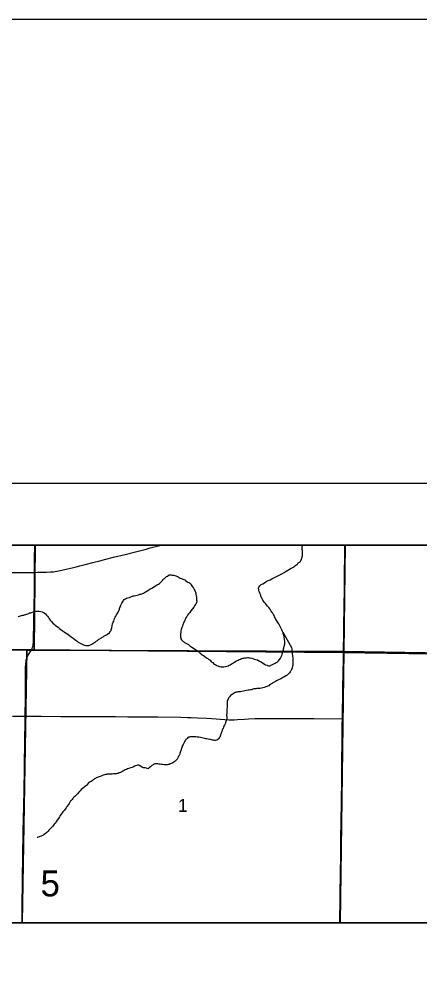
# Model space of a CAD drawing. Extents: x 2.4 to 73.1, y 4.5 to 25.6.
# Drawn here: x 33.042 to 33.689, y 24.076 to 25.635 of the extents above; entities that cross this region are included whole.
import ezdxf

# ---------------------------------------------------------------- set-up
doc = ezdxf.new("R2010")
doc.units = 0
for name, color, linetype in [('GM_X_Interchange_Ramps', 7, 'Continuous'), ('GM_X_Minor_River', 7, 'Continuous'), ('GM_X_Section', 7, 'Continuous'), ('GM_X_Section_Text', 7, 'Continuous'), ('GM_X_Township', 7, 'Continuous'), ('GM_X_Township_Road', 7, 'Continuous'), ('GM_X_US_Shield', 7, 'Continuous'), ('SH_Cut_Line', 7, 'Continuous'), ('SH_Data', 7, 'Continuous'), ('SH_Text', 7, 'Continuous')]:
    doc.layers.add(name, color=color, linetype=linetype)

msp = doc.modelspace()

# ---------------------------------------------------------------- linework, layer by layer
at = {"layer": 'GM_X_Interchange_Ramps'}
for points in [[(32.5577, 24.6202), (33.0615, 24.6157), (33.566, 24.6112), (33.5661, 24.6198), (33.5664, 24.6376), (33.5668, 24.6584), (33.5671, 24.6811), (33.5677, 24.7196), (33.5678, 24.738), (33.5684, 24.769), (33.5684, 24.7852), (30.5881, 24.7852)], [(36.2974, 24.7852), (33.5684, 24.7852), (33.5684, 24.769), (33.5678, 24.738), (33.5677, 24.7196), (33.5671, 24.6811), (33.5668, 24.6584), (33.5664, 24.6376), (33.5661, 24.6198), (33.566, 24.6112), (33.9539, 24.6056), (34.0926, 24.6036), (34.5929, 24.5949), (34.9025, 24.5889)]]:
    msp.add_lwpolyline(points, dxfattribs=at)
at = {"layer": 'GM_X_Minor_River'}
for points in [[(33.4971, 24.7601), (33.4979, 24.7616), (33.4981, 24.7627), (33.4985, 24.7642), (33.4991, 24.7657), (33.4993, 24.7669), (33.4996, 24.7684), (33.4996, 24.7712), (33.4997, 24.7729), (33.4997, 24.7745), (33.4996, 24.7766), (33.4994, 24.7779), (33.4993, 24.7802), (33.4993, 24.7823), (33.4996, 24.784), (33.4996, 24.7852)], [(33.447, 24.5899), (33.4484, 24.5902), (33.4499, 24.5913), (33.4515, 24.592), (33.4536, 24.5933), (33.4555, 24.5942), (33.4572, 24.5953), (33.4588, 24.596), (33.4599, 24.5969), (33.4611, 24.598), (33.4623, 24.5993), (33.4633, 24.6008), (33.4644, 24.6025), (33.4654, 24.6046), (33.4664, 24.6066), (33.4671, 24.6089), (33.4673, 24.6104), (33.4677, 24.6123), (33.4683, 24.614), (33.4688, 24.6157), (33.4692, 24.6174), (33.4696, 24.6191), (33.47, 24.6214), (33.4707, 24.6233), (33.4711, 24.6248), (33.4713, 24.6259), (33.4713, 24.6274), (33.4712, 24.6299), (33.4709, 24.632), (33.4707, 24.6337), (33.4704, 24.6356), (33.4701, 24.6375), (33.4697, 24.639), (33.4692, 24.6406), (33.4687, 24.6421), (33.4683, 24.6434), (33.4676, 24.6454), (33.4665, 24.648), (33.4649, 24.6515), (33.4629, 24.6546), (33.4613, 24.6579), (33.4571, 24.6642), (33.4563, 24.6656), (33.4556, 24.6673), (33.4547, 24.6691), (33.4538, 24.671), (33.4527, 24.6731), (33.4516, 24.6748), (33.4502, 24.6766), (33.4489, 24.6785), (33.4474, 24.6814), (33.4454, 24.6841), (33.4434, 24.6864), (33.4417, 24.6886), (33.4401, 24.6907), (33.4384, 24.6924), (33.4369, 24.6944), (33.4358, 24.6963), (33.4347, 24.698), (33.4338, 24.6996), (33.4331, 24.7009), (33.4326, 24.7023), (33.4322, 24.7036), (33.4317, 24.705), (33.4311, 24.7063), (33.4306, 24.7075), (33.4303, 24.7088), (33.4299, 24.7103), (33.4294, 24.712), (33.429, 24.7134), (33.4289, 24.7147), (33.4289, 24.7157), (33.4291, 24.7168), (33.4295, 24.7177), (33.4307, 24.719), (33.4329, 24.7213), (33.4355, 24.7227), (33.4382, 24.7242), (33.4411, 24.726), (33.4444, 24.7278), (33.4475, 24.7291), (33.4504, 24.7305), (33.4533, 24.732), (33.4565, 24.7336), (33.4663, 24.7385), (33.4704, 24.7408), (33.4733, 24.7427), (33.4762, 24.7445), (33.4789, 24.7461), (33.4816, 24.7476), (33.4839, 24.7488), (33.4858, 24.7501), (33.4874, 24.7516), (33.4891, 24.7527), (33.4905, 24.7536), (33.4916, 24.7545), (33.493, 24.7564), (33.4949, 24.7575), (33.4961, 24.758), (33.4967, 24.759), (33.4971, 24.7601)], [(33.1971, 24.6684), (33.1982, 24.6704), (33.1993, 24.6723), (33.2003, 24.674), (33.2011, 24.6757), (33.2039, 24.6815), (33.2043, 24.6826), (33.2048, 24.6843), (33.2056, 24.6858), (33.206, 24.6867), (33.2064, 24.6877), (33.2068, 24.689), (33.2074, 24.6901), (33.208, 24.6914), (33.2088, 24.6928), (33.2098, 24.6942), (33.2107, 24.6957), (33.2117, 24.6969), (33.2137, 24.6981), (33.2154, 24.6992), (33.2177, 24.6999), (33.22, 24.7006), (33.2223, 24.7013), (33.224, 24.7019), (33.2259, 24.7028), (33.228, 24.7033), (33.2303, 24.7038), (33.2326, 24.7043), (33.2349, 24.7048), (33.237, 24.7055), (33.2393, 24.706), (33.241, 24.7066), (33.2426, 24.7073), (33.2447, 24.7084), (33.2472, 24.71), (33.2501, 24.7118), (33.2532, 24.7137), (33.2561, 24.7157), (33.2588, 24.7173), (33.2613, 24.7188), (33.2638, 24.7202), (33.2669, 24.7221), (33.2686, 24.7231), (33.2702, 24.7246), (33.2715, 24.7257), (33.2725, 24.727), (33.2737, 24.7281), (33.2748, 24.7294), (33.2758, 24.7304), (33.2768, 24.7313), (33.2779, 24.732), (33.2799, 24.7341), (33.2814, 24.735), (33.2843, 24.7368), (33.2855, 24.737), (33.2864, 24.7371), (33.2876, 24.7369), (33.2889, 24.7367), (33.2904, 24.7365), (33.2919, 24.7362), (33.2936, 24.7358), (33.2949, 24.7354), (33.2963, 24.735), (33.2976, 24.7342), (33.2989, 24.7336), (33.3004, 24.7328), (33.3023, 24.7318), (33.3045, 24.731), (33.3064, 24.7302), (33.3081, 24.7296), (33.3094, 24.7288), (33.3107, 24.7276), (33.3129, 24.7264), (33.3146, 24.7252), (33.3163, 24.7244), (33.3174, 24.7238), (33.3186, 24.7228), (33.3198, 24.7209), (33.3209, 24.7194), (33.322, 24.7178), (33.3237, 24.7153), (33.3248, 24.7132), (33.3259, 24.7116), (33.3264, 24.7103), (33.3269, 24.7089), (33.3273, 24.7074), (33.3276, 24.7053), (33.3281, 24.703), (33.3285, 24.7015), (33.3286, 24.7002), (33.3286, 24.6983), (33.3287, 24.696), (33.3289, 24.6943), (33.3284, 24.6922), (33.3278, 24.6907), (33.3272, 24.6896), (33.3264, 24.6883), (33.3252, 24.6868), (33.3239, 24.6849), (33.3193, 24.6786), (33.3178, 24.6763)], [(33.0405, 24.6695), (33.0422, 24.6702), (33.0439, 24.6707), (33.0455, 24.6711), (33.0472, 24.6716), (33.0493, 24.6719), (33.0508, 24.6723), (33.0525, 24.673), (33.0543, 24.6735), (33.0558, 24.674), (33.0573, 24.6747), (33.0587, 24.6755), (33.0606, 24.6758), (33.0621, 24.6763), (33.0636, 24.6769), (33.0652, 24.6774), (33.0667, 24.6777), (33.0686, 24.6781), (33.0743, 24.6783), (33.0768, 24.6779), (33.0792, 24.677), (33.0822, 24.6754), (33.0845, 24.6739), (33.0863, 24.6719), (33.0878, 24.6702), (33.0891, 24.6682), (33.0903, 24.6661), (33.0922, 24.6638), (33.0942, 24.6615), (33.0964, 24.6589), (33.0987, 24.6572), (33.1003, 24.6556), (33.1022, 24.6539), (33.1048, 24.6523), (33.1069, 24.6503), (33.1093, 24.6486), (33.1113, 24.6472), (33.1132, 24.646), (33.1149, 24.6446), (33.1166, 24.6432), (33.1188, 24.6419), (33.121, 24.6405), (33.1233, 24.6387), (33.1259, 24.6369), (33.1294, 24.6344), (33.132, 24.6322), (33.1341, 24.6308), (33.1356, 24.6297), (33.1375, 24.6283), (33.1393, 24.6271), (33.1414, 24.6259), (33.1436, 24.6247), (33.1457, 24.6239), (33.1476, 24.6233), (33.1497, 24.623), (33.1512, 24.623), (33.1531, 24.6229), (33.1546, 24.6229), (33.1561, 24.6231), (33.1573, 24.6236), (33.1584, 24.6241), (33.1596, 24.6249), (33.1608, 24.6258), (33.1625, 24.6271), (33.1646, 24.6283), (33.1665, 24.6296), (33.1685, 24.6307), (33.1702, 24.6322), (33.1737, 24.6348), (33.1749, 24.6353), (33.176, 24.636), (33.1774, 24.637), (33.1789, 24.6381), (33.181, 24.6389), (33.183, 24.64), (33.1845, 24.6409), (33.186, 24.6419), (33.1874, 24.6424), (33.1882, 24.6435), (33.1886, 24.6448), (33.1898, 24.6465), (33.1907, 24.6471), (33.1908, 24.648), (33.1912, 24.6495), (33.1914, 24.6512), (33.1921, 24.6544), (33.1929, 24.6576), (33.1939, 24.6605), (33.1947, 24.6623), (33.1955, 24.6644), (33.1962, 24.6665), (33.1971, 24.6684)], [(33.3178, 24.6763), (33.3154, 24.6737), (33.314, 24.6719), (33.3127, 24.6698), (33.3115, 24.6677), (33.3105, 24.6659), (33.3095, 24.6638), (33.3089, 24.6623), (33.3081, 24.6606), (33.3075, 24.6591), (33.307, 24.6578), (33.3064, 24.6563), (33.306, 24.6542), (33.305, 24.6521), (33.3044, 24.6503), (33.3038, 24.6484), (33.3033, 24.6467), (33.3029, 24.6448), (33.3029, 24.6433), (33.3027, 24.6419), (33.3024, 24.6406), (33.3024, 24.6393), (33.3026, 24.6381), (33.3027, 24.637), (33.3031, 24.6351), (33.3034, 24.6336), (33.3041, 24.632), (33.3049, 24.6311), (33.3062, 24.6299), (33.3073, 24.6291), (33.3091, 24.6277), (33.3103, 24.6273), (33.3114, 24.6265), (33.3133, 24.6253), (33.3155, 24.6241), (33.3176, 24.6224), (33.3204, 24.6208), (33.3228, 24.6192), (33.325, 24.6176), (33.3275, 24.6159), (33.3297, 24.6145), (33.3314, 24.6131), (33.3331, 24.6119), (33.334, 24.611), (33.3377, 24.6078), (33.3396, 24.6064), (33.342, 24.6047), (33.3444, 24.6029), (33.3467, 24.6015), (33.3485, 24.6001), (33.3504, 24.5988), (33.3522, 24.5964), (33.3547, 24.595), (33.3562, 24.5937), (33.3576, 24.5925), (33.3595, 24.5913), (33.3612, 24.5905), (33.3627, 24.5899), (33.364, 24.5893), (33.3659, 24.5887), (33.3678, 24.5883), (33.3699, 24.5882), (33.3724, 24.5883), (33.3756, 24.589), (33.3777, 24.5895), (33.3798, 24.59), (33.3815, 24.5908), (33.3831, 24.5915), (33.3846, 24.5924), (33.3862, 24.5935), (33.3881, 24.5948), (33.3904, 24.5966), (33.3931, 24.5981), (33.3956, 24.5989), (33.3973, 24.6), (33.3996, 24.6009), (33.401, 24.6015), (33.4021, 24.6018), (33.4035, 24.602), (33.405, 24.6023), (33.4067, 24.6027), (33.4086, 24.603), (33.4107, 24.6033), (33.4122, 24.6033), (33.4137, 24.603), (33.4153, 24.6026), (33.4181, 24.602), (33.4204, 24.6014), (33.4224, 24.6007), (33.4245, 24.6001), (33.4268, 24.5993), (33.4292, 24.5981), (33.4311, 24.5971), (33.4329, 24.5961), (33.4384, 24.5925), (33.4402, 24.5915), (33.4421, 24.5909), (33.4434, 24.5903), (33.4449, 24.5899), (33.4459, 24.5897), (33.447, 24.5899)], [(33.4681, 24.6441), (33.4822, 24.6194), (33.4823, 24.6173), (33.4824, 24.6154), (33.4828, 24.614), (33.4827, 24.6123), (33.4829, 24.6108), (33.4832, 24.6089), (33.4834, 24.6068), (33.4837, 24.6047), (33.484, 24.603), (33.484, 24.6018), (33.4841, 24.6005), (33.4841, 24.599), (33.4841, 24.5973), (33.484, 24.5952), (33.4842, 24.5931), (33.4841, 24.5906), (33.4837, 24.5897), (33.483, 24.5869), (33.4824, 24.5848), (33.482, 24.5835), (33.4812, 24.5822), (33.4806, 24.5812), (33.4796, 24.5799), (33.4787, 24.5784), (33.4765, 24.5762), (33.4748, 24.5749), (33.4728, 24.5736), (33.4709, 24.5723), (33.4692, 24.5714), (33.4673, 24.5705), (33.4657, 24.5696), (33.4636, 24.5685), (33.4619, 24.5676), (33.4599, 24.5667), (33.458, 24.5655), (33.4559, 24.5644), (33.4538, 24.5633), (33.452, 24.5624), (33.4507, 24.5615), (33.4493, 24.5605), (33.448, 24.5598), (33.4466, 24.5591), (33.4451, 24.5576), (33.4422, 24.5564), (33.4407, 24.5558), (33.4393, 24.5553), (33.4378, 24.5548), (33.4359, 24.5544), (33.4336, 24.5539), (33.4309, 24.5534), (33.4284, 24.5531), (33.4262, 24.553), (33.4243, 24.5528), (33.4226, 24.5529), (33.421, 24.5525), (33.4197, 24.552), (33.4183, 24.5516), (33.417, 24.5513), (33.4155, 24.551), (33.4138, 24.5506), (33.4117, 24.5503), (33.4092, 24.5498), (33.4067, 24.5493), (33.3994, 24.5479), (33.3975, 24.5478), (33.3958, 24.5477), (33.3941, 24.5475), (33.3926, 24.5472), (33.3913, 24.5468), (33.3903, 24.5467), (33.3893, 24.5459), (33.3878, 24.5448), (33.3862, 24.5437), (33.3849, 24.5428), (33.3835, 24.5417), (33.382, 24.5398), (33.3808, 24.5385), (33.38, 24.5374), (33.3794, 24.5361), (33.3788, 24.5346), (33.3782, 24.5329), (33.3782, 24.5318), (33.3779, 24.5303), (33.3779, 24.5287), (33.3778, 24.527), (33.3778, 24.5246), (33.3779, 24.5227), (33.3777, 24.5206), (33.3776, 24.5187), (33.3776, 24.517), (33.3774, 24.5151), (33.3773, 24.5132), (33.3772, 24.5109), (33.3772, 24.5092), (33.3774, 24.5077), (33.3773, 24.5065), (33.3773, 24.5056), (33.3773, 24.5044), (33.3771, 24.5031)], [(33.3771, 24.5031), (33.3766, 24.501), (33.376, 24.4994), (33.3756, 24.498), (33.3752, 24.4969), (33.3742, 24.4952), (33.3736, 24.4939), (33.3728, 24.4922), (33.3722, 24.4907), (33.3714, 24.4888), (33.3706, 24.4877), (33.37, 24.4856), (33.3692, 24.4836), (33.3679, 24.4794), (33.3675, 24.4785), (33.3675, 24.4775), (33.3667, 24.476), (33.3663, 24.4747), (33.3653, 24.4732), (33.3641, 24.4717), (33.3629, 24.4706), (33.3614, 24.4695), (33.3593, 24.4692), (33.3578, 24.4692), (33.3561, 24.4695), (33.3546, 24.4699), (33.3529, 24.4703), (33.3512, 24.4707), (33.3493, 24.471), (33.3472, 24.4712), (33.3453, 24.4716), (33.3434, 24.4721), (33.3417, 24.4725), (33.3393, 24.4729), (33.3372, 24.4734), (33.3347, 24.474), (33.3321, 24.4744), (33.3294, 24.4747), (33.3273, 24.4749), (33.3255, 24.4752), (33.3241, 24.4752), (33.3228, 24.4753), (33.3213, 24.4753), (33.3198, 24.4751), (33.3184, 24.475), (33.3169, 24.4746), (33.3157, 24.4743), (33.3146, 24.4738), (33.3132, 24.4725), (33.3124, 24.4715), (33.3115, 24.4708), (33.3107, 24.4695), (33.3097, 24.4682), (33.3067, 24.4627), (33.3061, 24.4609), (33.3055, 24.4592), (33.3049, 24.4577), (33.3043, 24.4564), (33.3039, 24.4552), (33.3036, 24.4541), (33.3032, 24.4528), (33.3026, 24.4513), (33.302, 24.4496), (33.3014, 24.4481), (33.3008, 24.4458), (33.3002, 24.4447), (33.2996, 24.4437), (33.299, 24.4421), (33.2984, 24.4409), (33.2972, 24.4392), (33.2962, 24.4378), (33.2952, 24.4366), (33.2941, 24.4359), (33.2927, 24.435), (33.2916, 24.4343), (33.2904, 24.4333), (33.2889, 24.4324), (33.2873, 24.4319), (33.286, 24.4312), (33.2843, 24.4306), (33.2825, 24.4301), (33.281, 24.4298), (33.2795, 24.4296), (33.278, 24.4297), (33.2763, 24.4299), (33.2738, 24.4303), (33.2717, 24.4306), (33.2696, 24.4308), (33.2677, 24.4311), (33.266, 24.4313), (33.2643, 24.4315), (33.2626, 24.4316), (33.2611, 24.4314), (33.2596, 24.4309), (33.2582, 24.4298), (33.2565, 24.4285), (33.254, 24.4265), (33.2522, 24.425), (33.251, 24.4241), (33.2497, 24.4234), (33.2478, 24.4242)], [(33.2478, 24.4242), (33.2457, 24.4248), (33.2429, 24.4252), (33.241, 24.4257), (33.2397, 24.4263), (33.238, 24.4276), (33.2367, 24.4284), (33.2352, 24.4294), (33.2343, 24.4294), (33.2333, 24.4293), (33.2318, 24.4288), (33.2299, 24.428), (33.2285, 24.4275), (33.2268, 24.4268), (33.2247, 24.4257), (33.222, 24.4248), (33.2193, 24.4239), (33.2168, 24.4232), (33.2151, 24.4223), (33.2132, 24.4216), (33.2118, 24.4209), (33.2107, 24.4202), (33.2093, 24.4193), (33.2076, 24.4185), (33.2057, 24.4176), (33.2036, 24.4167), (33.2017, 24.416), (33.2001, 24.4157), (33.199, 24.4155), (33.1976, 24.4154), (33.1961, 24.4152), (33.1942, 24.4151), (33.1921, 24.4149), (33.1902, 24.4148), (33.1877, 24.4145), (33.186, 24.4145), (33.1849, 24.4146), (33.184, 24.4146), (33.1828, 24.4144), (33.1813, 24.4143), (33.1796, 24.4139), (33.1778, 24.413), (33.1753, 24.4121), (33.173, 24.4112), (33.1677, 24.4093), (33.1665, 24.4086), (33.1652, 24.4076), (33.1638, 24.4069), (33.1627, 24.4062), (33.1613, 24.4053), (33.1598, 24.4042), (33.1582, 24.4031), (33.1567, 24.4024), (33.1557, 24.4018), (33.1542, 24.4005), (33.1526, 24.3987), (33.1505, 24.3966), (33.1481, 24.3948), (33.1462, 24.3931), (33.1442, 24.3915), (33.1423, 24.3898), (33.1405, 24.3878), (33.1384, 24.3857), (33.1362, 24.3831), (33.1339, 24.3809), (33.132, 24.3787), (33.1302, 24.3776), (33.1294, 24.3766), (33.1285, 24.3752), (33.1275, 24.3737), (33.1261, 24.3724), (33.1251, 24.3716), (33.1244, 24.3707), (33.1239, 24.3692), (33.1228, 24.3675), (33.1216, 24.3654), (33.1192, 24.3623), (33.1176, 24.3604), (33.1162, 24.3582), (33.1145, 24.3559), (33.1127, 24.3539), (33.1112, 24.352), (33.1098, 24.3498), (33.1084, 24.3479), (33.107, 24.3455), (33.1054, 24.3429), (33.1035, 24.3403), (33.1019, 24.3377), (33.1001, 24.3356), (33.0987, 24.3337), (33.0974, 24.3321), (33.0962, 24.3306), (33.0915, 24.3256), (33.0901, 24.3243), (33.0888, 24.3228), (33.0868, 24.3206), (33.0847, 24.3187), (33.0824, 24.3173), (33.0812, 24.3165), (33.0799, 24.3158), (33.0787, 24.3151)], [(33.0787, 24.3151), (33.0772, 24.3145), (33.0754, 24.3138), (33.0741, 24.3135), (33.0728, 24.3129), (33.0716, 24.3124), (33.0708, 24.3123)]]:
    msp.add_lwpolyline(points, dxfattribs=at)
at = {"layer": 'GM_X_Section'}
for points in [[(33.0468, 24.1746), (33.0544, 24.6151), (32.5654, 24.6203), (32.5496, 24.6207), (32.5431, 24.1324), (32.7109, 24.1314), (32.7109, 24.1746)], [(33.5605, 24.1746), (33.5667, 24.6128), (33.0663, 24.6151), (33.0544, 24.6151), (33.0468, 24.1746)], [(34.083, 24.1746), (34.0922, 24.6042), (33.5667, 24.6128), (33.5605, 24.1746)]]:
    msp.add_lwpolyline(points, close=True, dxfattribs=at)
at = {"layer": 'GM_X_Township'}
msp.add_lwpolyline([(32.7109, 24.1746), (33.56, 24.1746), (33.5601, 24.1865), (33.5604, 24.2033), (33.5606, 24.2185), (33.5612, 24.2558), (33.5615, 24.2813), (33.5618, 24.3118), (33.5622, 24.3373), (33.5631, 24.4047), (33.5632, 24.4349), (33.5636, 24.4682), (33.564, 24.4949), (33.5642, 24.5044), (33.565, 24.5536), (33.5658, 24.6018), (33.566, 24.6112), (33.0615, 24.6157), (32.5577, 24.6202)], dxfattribs=at)
at = {"layer": 'GM_X_Township_Road'}
for points in [[(33.0667, 24.741), (33.0714, 24.7411), (33.0783, 24.7412), (33.0859, 24.7413), (33.0923, 24.7416), (33.0974, 24.7421), (33.1028, 24.7428), (33.1084, 24.7438), (33.1155, 24.7457), (33.12, 24.7467), (33.1276, 24.7485), (33.1339, 24.7501), (33.14, 24.7516), (33.1487, 24.7537), (33.1608, 24.7568), (33.1722, 24.7597), (33.1821, 24.7623), (33.1942, 24.7653), (33.2132, 24.7701), (33.2318, 24.7749), (33.2469, 24.7787), (33.2538, 24.7805), (33.2671, 24.784), (33.2719, 24.7852)], [(33.0667, 24.741), (33.0667, 24.746), (33.0668, 24.7525), (33.0669, 24.7624), (33.0671, 24.7848), (33.0671, 24.7852)], [(33.5663, 24.622), (33.5665, 24.6373), (33.5669, 24.6581), (33.5672, 24.6808), (33.5678, 24.7193), (33.5679, 24.7377), (33.5685, 24.7687), (33.5685, 24.7852)], [(32.896, 24.7406), (32.9045, 24.7406), (32.9288, 24.7407), (32.9686, 24.7407), (32.9903, 24.7408), (33.0031, 24.7409), (33.0223, 24.7409), (33.0522, 24.741), (33.0646, 24.7409), (33.0667, 24.741)], [(33.0616, 24.6154), (33.0622, 24.6164), (33.063, 24.6181), (33.0637, 24.6202), (33.0643, 24.6224), (33.0647, 24.6249), (33.065, 24.6277), (33.0651, 24.6339), (33.0654, 24.6588), (33.0661, 24.6905), (33.0665, 24.7054), (33.0667, 24.7203), (33.0667, 24.741)], [(33.5661, 24.6109), (33.5662, 24.6196), (33.5663, 24.622)], [(33.0516, 24.5087), (33.0517, 24.5166), (33.052, 24.5306), (33.0522, 24.5452), (33.0524, 24.5757), (33.0524, 24.5865), (33.0527, 24.594), (33.053, 24.5967), (33.0534, 24.5991), (33.0541, 24.6015), (33.0551, 24.604), (33.0567, 24.607), (33.0604, 24.6131), (33.0616, 24.6154)], [(33.5643, 24.5041), (33.5651, 24.5534), (33.5659, 24.6015), (33.5661, 24.6109)], [(33.0312, 24.5087), (33.0516, 24.5087)], [(33.0466, 24.1746), (33.047, 24.2061), (33.0474, 24.2363), (33.0475, 24.2484), (33.0478, 24.2807), (33.0486, 24.3221), (33.0491, 24.3435), (33.0494, 24.3615), (33.0505, 24.4209), (33.0513, 24.4756), (33.0514, 24.4933), (33.0516, 24.5087)], [(33.0516, 24.5087), (33.0774, 24.5083), (33.1095, 24.5081), (33.1325, 24.508), (33.153, 24.5079), (33.1974, 24.5077), (33.2173, 24.5076), (33.2394, 24.5075), (33.2661, 24.5073), (33.3034, 24.5067), (33.314, 24.5065), (33.3196, 24.5063), (33.3302, 24.5059), (33.3451, 24.505), (33.3603, 24.504), (33.3745, 24.503), (33.3807, 24.5027), (33.3851, 24.5026), (33.3894, 24.5028), (33.395, 24.503), (33.4058, 24.5039), (33.4126, 24.5044), (33.4226, 24.5048), (33.4307, 24.5048), (33.4419, 24.5048), (33.4471, 24.5047), (33.4621, 24.5047), (33.4816, 24.5046), (33.4972, 24.5046), (33.518, 24.5045), (33.5643, 24.5041)], [(33.5601, 24.1746), (33.5603, 24.1862), (33.5606, 24.203), (33.5607, 24.2183), (33.5613, 24.2556), (33.5616, 24.2811), (33.5619, 24.3115), (33.5624, 24.337), (33.5632, 24.4045), (33.5633, 24.4346), (33.5637, 24.4679), (33.5641, 24.4946), (33.5643, 24.5041)]]:
    msp.add_lwpolyline(points, dxfattribs=at)
at = {"layer": 'GM_X_US_Shield'}
for points in [[(33.068, 24.7852), (32.5661, 24.7852), (32.5654, 24.6203), (33.0544, 24.6151), (33.0663, 24.6151)], [(33.5689, 24.7852), (33.068, 24.7852), (33.0663, 24.6151), (33.5667, 24.6128)], [(34.0952, 24.7852), (33.5689, 24.7852), (33.5667, 24.6128), (34.0922, 24.6042)]]:
    msp.add_lwpolyline(points, close=True, dxfattribs=at)
at = {"layer": 'SH_Cut_Line'}
msp.add_lwpolyline([(36.2974, 20.0257), (36.2974, 24.7852), (29.4974, 24.7852)], dxfattribs=at)
at = {"layer": 'SH_Data'}
msp.add_line((29.3974, 24.8852), (36.3974, 24.8852), dxfattribs=at)
for points in [[(28.6474, 25.6352), (37.1474, 25.6352), (37.1474, 14.6352), (28.6474, 14.6352)], [(29.4974, 24.7852), (36.2974, 24.7852), (36.2974, 17.9852), (29.4974, 17.9852)]]:
    msp.add_lwpolyline(points, close=True, dxfattribs=at)
at = {"layer": 'SH_Text'}
msp.add_lwpolyline([(34.3066, 24.1746), (32.7109, 24.1746), (32.7109, 23.5921), (34.3066, 23.5921)], close=True, dxfattribs=at)

# ---------------------------------------------------------------- texts
at = {"layer": 'GM_X_Section_Text'}
for s, height, p in [('1', 0.0209, (33.2986, 24.3537)), ('5', 0.0419, (33.0765, 24.2171))]:
    msp.add_text(s, height=height, rotation=0, dxfattribs=at).set_placement(p)

doc.saveas('drawing.dxf')
